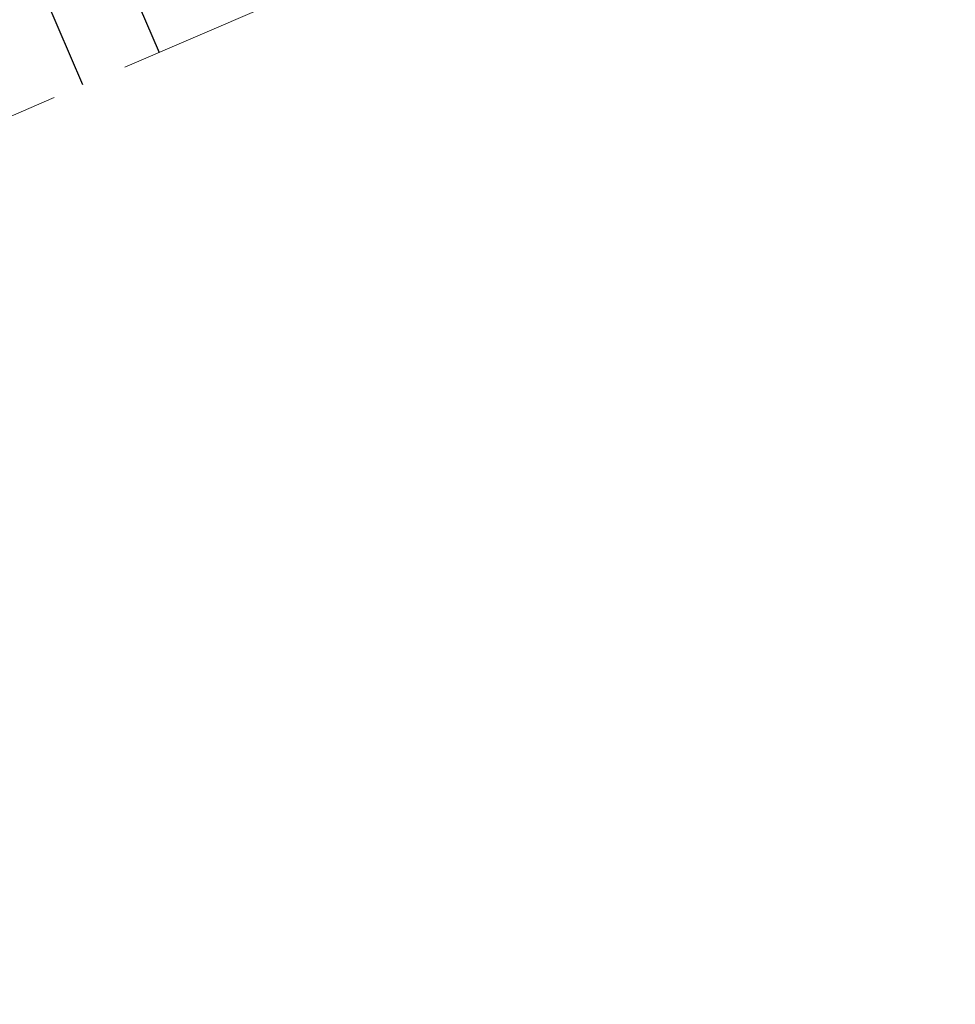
# Model space of a CAD drawing. Header units: metres. Extents: x 7523615 to 7533948, y 5492686 to 5502120.
# Tile 522 of 656: x 7531231.38 to 7531237.47, y 5499071.24 to 5499077.64. Entities that reach past the tile are written whole.
import ezdxf

# ---------------------------------------------------------------- set-up
doc = ezdxf.new("R2010")
doc.units = ezdxf.units.M
doc.linetypes.add('1.0_0.5', pattern=[1.5, 1, -0.5])

msp = doc.modelspace()

# ---------------------------------------------------------------- linework, layer by layer
at = {"layer": '000 Inne (niezydentyfikowane)', "color": 7, "linetype": 'CONTINUOUS', "lineweight": 25, "flags": 128}
for points in [[(7531232.29, 5499077.43), (7531231.64, 5499078.94)], [(7531231.79, 5499077.22), (7531231.47, 5499077.97)]]:
    msp.add_lwpolyline(points, dxfattribs=at)
at = {"layer": 'skarpa nieumocniona', "color": 7, "linetype": '1.0_0.5', "lineweight": 18, "flags": 128}
msp.add_lwpolyline([(7531096.86, 5498998.94), (7531096.17, 5499000.14), (7531132.43, 5499025.99), (7531177.74, 5499054.09), (7531208.27, 5499068.84), (7531243.9, 5499084.23), (7531288.75, 5499106.77), (7531330.31, 5499137.62), (7531363.99, 5499165.3), (7531403.39, 5499198.23), (7531426, 5499213.98), (7531477.8, 5499243.06), (7531506.76, 5499258.69), (7531507.93, 5499256.79), (7531504.04, 5499254.54), (7531472.49, 5499237.11), (7531448.55, 5499223.73), (7531427.2, 5499212.72), (7531404.87, 5499196.56), (7531364.93, 5499163.96), (7531331.88, 5499136.62), (7531289.13, 5499105.38), (7531245.01, 5499082.9), (7531210.16, 5499067.92), (7531178.38, 5499053.18), (7531133.03, 5499024.54)], close=True, dxfattribs=at)
msp.add_lwpolyline([(7531096.86, 5498998.94), (7531096.17, 5499000.14), (7531132.43, 5499025.99), (7531177.74, 5499054.09), (7531208.27, 5499068.84), (7531243.9, 5499084.23), (7531288.75, 5499106.77), (7531330.31, 5499137.62), (7531363.99, 5499165.3), (7531403.39, 5499198.23), (7531426, 5499213.98), (7531477.8, 5499243.06), (7531506.76, 5499258.69), (7531507.93, 5499256.79), (7531504.04, 5499254.54), (7531472.49, 5499237.11), (7531448.55, 5499223.73), (7531427.2, 5499212.72), (7531404.87, 5499196.56), (7531364.93, 5499163.96), (7531331.88, 5499136.62), (7531289.13, 5499105.38), (7531245.01, 5499082.9), (7531210.16, 5499067.92), (7531178.38, 5499053.18), (7531133.03, 5499024.54)], close=True, dxfattribs=at)

doc.saveas('drawing.dxf')
